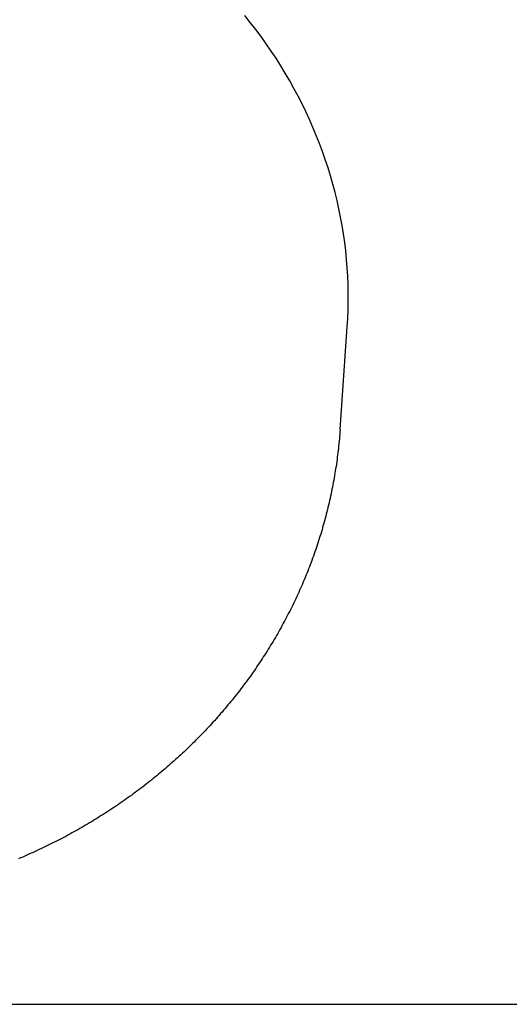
# Model space of a CAD drawing. Extents: x 1107 to 4046, y 937 to 3355.
# Tile 408 of 656: x 2157.55 to 2159.98, y 2682.6 to 2687.49. Entities that reach past the tile are written whole.
import ezdxf

# ---------------------------------------------------------------- set-up
doc = ezdxf.new("R2010")
doc.units = 0
doc.layers.add('KF_VIDA_L___C_REAR', color=7, linetype='CONTINUOUS')

# ---------------------------------------------------------------- blocks, each defined once
blk = doc.blocks.new('KF_VIDA_L___C_REAR')
at = {"layer": 'KF_VIDA_L___C_REAR'}
for p, q in [((-27.840838, 996.243727), (-27.805126, 996.754112)), ((-46.917343, 993.38744), (42.917343, 993.38744))]:
    blk.add_line(p, q, dxfattribs=at)
for points in [[(-27.8051, 996.754, 0), (-27.8026, 996.796, 0), (-27.8009, 996.838, 0), (-27.8001, 996.88, 0), (-27.8001, 996.922, 0), (-27.801, 996.964, 0), (-27.8027, 997.006, 0), (-27.8052, 997.048, 0), (-27.8086, 997.09, 0), (-27.8128, 997.132, 0), (-27.8178, 997.174, 0), (-27.8237, 997.216, 0), (-27.8305, 997.258, 0), (-27.838, 997.299, 0), (-27.8464, 997.341, 0), (-27.8557, 997.382, 0), (-27.8657, 997.423, 0), (-27.8766, 997.464, 0), (-27.8883, 997.505, 0), (-27.9008, 997.545, 0), (-27.9141, 997.586, 0), (-27.9282, 997.626, 0), (-27.9432, 997.666, 0), (-27.9589, 997.706, 0), (-27.9754, 997.746, 0), (-27.9927, 997.785, 0), (-28.0108, 997.824, 0), (-28.0297, 997.863, 0), (-28.0494, 997.901, 0), (-28.0698, 997.939, 0), (-28.091, 997.977, 0), (-28.1129, 998.015, 0), (-28.1356, 998.052, 0), (-28.1591, 998.089, 0), (-28.1832, 998.125, 0), (-28.2081, 998.161, 0), (-28.2337, 998.197, 0), (-28.2601, 998.233, 0), (-28.2871, 998.267, 0), (-28.3148, 998.302, 0)], [(-27.8408, 996.244, 0), (-27.8417, 996.232, 0), (-27.8426, 996.221, 0), (-27.8435, 996.209, 0), (-27.8445, 996.198, 0), (-27.8456, 996.186, 0), (-27.8467, 996.175, 0), (-27.8479, 996.163, 0), (-27.8491, 996.152, 0), (-27.8504, 996.14, 0), (-27.8518, 996.129, 0), (-27.8532, 996.118, 0), (-27.8546, 996.106, 0), (-27.8561, 996.095, 0), (-27.8577, 996.083, 0), (-27.8593, 996.072, 0), (-27.861, 996.061, 0), (-27.8628, 996.049, 0), (-27.8646, 996.038, 0), (-27.8664, 996.026, 0), (-27.8683, 996.015, 0), (-27.8703, 996.004, 0), (-27.8723, 995.992, 0), (-27.8744, 995.981, 0), (-27.8765, 995.97, 0), (-27.8787, 995.958, 0), (-27.881, 995.947, 0), (-27.8833, 995.936, 0), (-27.8856, 995.925, 0), (-27.888, 995.913, 0), (-27.8905, 995.902, 0), (-27.893, 995.891, 0), (-27.8956, 995.88, 0), (-27.8982, 995.868, 0), (-27.9009, 995.857, 0), (-27.9036, 995.846, 0), (-27.9064, 995.835, 0), (-27.9092, 995.824, 0), (-27.9121, 995.813, 0), (-27.9151, 995.802, 0), (-27.9181, 995.79, 0), (-27.9211, 995.779, 0), (-27.9242, 995.768, 0), (-27.9274, 995.757, 0), (-27.9306, 995.746, 0), (-27.9339, 995.735, 0), (-27.9372, 995.724, 0), (-27.9406, 995.713, 0), (-27.944, 995.702, 0), (-27.9475, 995.691, 0), (-27.951, 995.68, 0), (-27.9546, 995.669, 0), (-27.9582, 995.658, 0), (-27.9619, 995.648, 0), (-27.9657, 995.637, 0), (-27.9695, 995.626, 0), (-27.9733, 995.615, 0), (-27.9772, 995.604, 0), (-27.9812, 995.594, 0), (-27.9852, 995.583, 0), (-27.9892, 995.572, 0), (-27.9933, 995.561, 0), (-27.9975, 995.551, 0), (-28.0017, 995.54, 0), (-28.0059, 995.529, 0), (-28.0102, 995.519, 0), (-28.0146, 995.508, 0), (-28.019, 995.497, 0), (-28.0235, 995.487, 0), (-28.028, 995.476, 0), (-28.0326, 995.466, 0), (-28.0372, 995.455, 0), (-28.0418, 995.445, 0), (-28.0465, 995.434, 0), (-28.0513, 995.424, 0), (-28.0561, 995.414, 0), (-28.061, 995.403, 0), (-28.0659, 995.393, 0), (-28.0708, 995.383, 0), (-28.0758, 995.372, 0), (-28.0809, 995.362, 0), (-28.086, 995.352, 0), (-28.0911, 995.341, 0), (-28.0963, 995.331, 0), (-28.1015, 995.321, 0), (-28.1068, 995.311, 0), (-28.1122, 995.301, 0), (-28.1175, 995.291, 0), (-28.123, 995.281, 0), (-28.1284, 995.271, 0), (-28.134, 995.261, 0), (-28.1395, 995.251, 0), (-28.1451, 995.241, 0), (-28.1508, 995.231, 0), (-28.1565, 995.221, 0), (-28.1622, 995.211, 0), (-28.168, 995.201, 0), (-28.1739, 995.191, 0), (-28.1798, 995.181, 0), (-28.1857, 995.172, 0), (-28.1917, 995.162, 0), (-28.1977, 995.152, 0), (-28.2037, 995.143, 0), (-28.2098, 995.133, 0), (-28.216, 995.123, 0), (-28.2222, 995.114, 0), (-28.2284, 995.104, 0), (-28.2347, 995.095, 0), (-28.241, 995.085, 0), (-28.2474, 995.076, 0), (-28.2538, 995.066, 0), (-28.2602, 995.057, 0), (-28.2667, 995.047, 0), (-28.2732, 995.038, 0), (-28.2798, 995.029, 0), (-28.2864, 995.019, 0), (-28.2931, 995.01, 0), (-28.2998, 995.001, 0), (-28.3065, 994.992, 0), (-28.3133, 994.982, 0), (-28.3201, 994.973, 0), (-28.327, 994.964, 0), (-28.3339, 994.955, 0), (-28.3408, 994.946, 0), (-28.3478, 994.937, 0), (-28.3548, 994.928, 0), (-28.3619, 994.919, 0), (-28.369, 994.91, 0), (-28.3761, 994.901, 0), (-28.3833, 994.893, 0), (-28.3905, 994.884, 0), (-28.3977, 994.875, 0), (-28.405, 994.866, 0), (-28.4124, 994.857, 0), (-28.4197, 994.849, 0), (-28.4271, 994.84, 0), (-28.4346, 994.832, 0), (-28.4421, 994.823, 0), (-28.4496, 994.814, 0), (-28.4571, 994.806, 0), (-28.4647, 994.797, 0), (-28.4723, 994.789, 0), (-28.48, 994.781, 0), (-28.4877, 994.772, 0), (-28.4954, 994.764, 0), (-28.5032, 994.756, 0), (-28.511, 994.747, 0), (-28.5189, 994.739, 0), (-28.5267, 994.731, 0), (-28.5346, 994.723, 0), (-28.5426, 994.715, 0), (-28.5506, 994.707, 0), (-28.5586, 994.699, 0), (-28.5666, 994.691, 0), (-28.5747, 994.683, 0), (-28.5828, 994.675, 0), (-28.591, 994.667, 0), (-28.5992, 994.659, 0), (-28.6074, 994.651, 0), (-28.6156, 994.643, 0), (-28.6239, 994.635, 0), (-28.6322, 994.628, 0), (-28.6406, 994.62, 0), (-28.649, 994.612, 0), (-28.6574, 994.605, 0), (-28.6658, 994.597, 0), (-28.6743, 994.59, 0), (-28.6828, 994.582, 0), (-28.6913, 994.575, 0), (-28.6999, 994.567, 0), (-28.7085, 994.56, 0), (-28.7171, 994.552, 0), (-28.7258, 994.545, 0), (-28.7345, 994.538, 0), (-28.7432, 994.531, 0), (-28.752, 994.523, 0), (-28.7608, 994.516, 0), (-28.7696, 994.509, 0), (-28.7784, 994.502, 0), (-28.7873, 994.495, 0), (-28.7962, 994.488, 0), (-28.8051, 994.481, 0), (-28.8141, 994.474, 0), (-28.8231, 994.467, 0), (-28.8321, 994.46, 0), (-28.8411, 994.453, 0), (-28.8502, 994.447, 0), (-28.8593, 994.44, 0), (-28.8684, 994.433, 0), (-28.8776, 994.426, 0), (-28.8867, 994.42, 0), (-28.8959, 994.413, 0), (-28.9052, 994.407, 0), (-28.9144, 994.4, 0), (-28.9237, 994.394, 0), (-28.933, 994.387, 0), (-28.9424, 994.381, 0), (-28.9517, 994.374, 0), (-28.9611, 994.368, 0), (-28.9705, 994.362, 0), (-28.98, 994.355, 0), (-28.9894, 994.349, 0), (-28.9989, 994.343, 0), (-29.0085, 994.337, 0), (-29.018, 994.331, 0), (-29.0276, 994.325, 0), (-29.0371, 994.319, 0), (-29.0468, 994.313, 0), (-29.0564, 994.307, 0), (-29.066, 994.301, 0), (-29.0757, 994.295, 0), (-29.0854, 994.289, 0), (-29.0952, 994.283, 0), (-29.1049, 994.278, 0), (-29.1147, 994.272, 0), (-29.1245, 994.266, 0), (-29.1343, 994.261, 0), (-29.1441, 994.255, 0), (-29.154, 994.25, 0), (-29.1639, 994.244, 0), (-29.1738, 994.239, 0), (-29.1837, 994.233, 0), (-29.1937, 994.228, 0), (-29.2037, 994.222, 0), (-29.2136, 994.217, 0), (-29.2237, 994.212, 0), (-29.2337, 994.207, 0), (-29.2437, 994.201, 0), (-29.2538, 994.196, 0), (-29.2639, 994.191, 0), (-29.274, 994.186, 0), (-29.2842, 994.181, 0), (-29.2943, 994.176, 0), (-29.3045, 994.171, 0), (-29.3147, 994.166, 0), (-29.3249, 994.161, 0), (-29.3351, 994.157, 0), (-29.3454, 994.152, 0), (-29.3556, 994.147, 0), (-29.3659, 994.142, 0), (-29.3762, 994.138, 0), (-29.3865, 994.133, 0), (-29.3969, 994.129, 0), (-29.4072, 994.124, 0), (-29.4176, 994.119, 0), (-29.428, 994.115, 0), (-29.4384, 994.111, 0)]]:
    blk.add_polyline3d(points, dxfattribs=at)

msp = doc.modelspace()

# ---------------------------------------------------------------- block references
at = {"layer": 'KF_VIDA_L___C_REAR'}
msp.add_blockref('KF_VIDA_L___C_REAR', (2186.9791, 1689.2132), dxfattribs=at)

doc.saveas('drawing.dxf')
